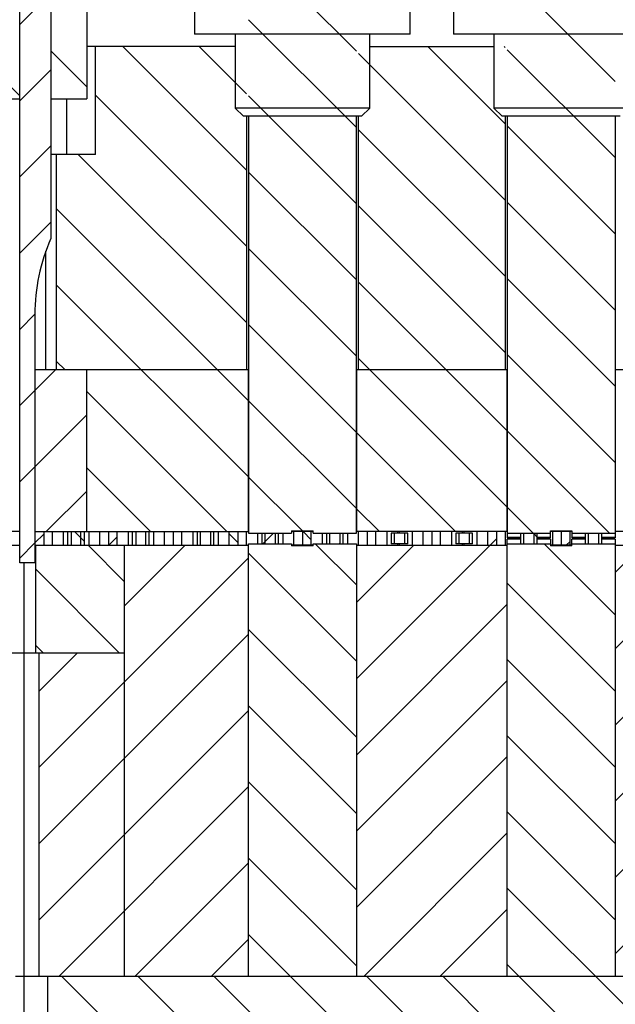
# Model space of a CAD drawing. Header units: inches. Extents: x 1880 to 2363, y -453 to -54.
# Tile 457 of 656: x 1899.92 to 1901.3, y -138.27 to -135.98. Entities that reach past the tile are written whole.
import ezdxf

# ---------------------------------------------------------------- set-up
doc = ezdxf.new("R2010")
doc.units = ezdxf.units.IN
doc.header["$LTSCALE"] = 0.5
doc.header["$MEASUREMENT"] = 0
doc.layers.add('SID-M-F', color=202, linetype='Continuous')
doc.layers.add('SID-M-S', color=105, linetype='Continuous')
pattern_1 = [(45, (1946.33168, -170.196), (-0.08838835, 0.08838835), [])]
pattern_2 = [(135, (1946.33168, -170.196), (-0.08838835, -0.08838835), [])]

msp = doc.modelspace()

# ---------------------------------------------------------------- hatches: boundary and pattern name
at = {"layer": 'SID-M-F'}
h = msp.add_hatch(dxfattribs=at)
h.set_pattern_fill('ANSI31', color=256, style=0)
h.set_pattern_definition(pattern_1)
h.paths.add_polyline_path([(1899.92217, -137.17152), (1899.88317, -137.17152), (1899.88317, -137.20302), (1899.92217, -137.20302)], flags=0)
h = msp.add_hatch(dxfattribs=at)
h.set_pattern_fill('ANSI31', color=256, angle=90, style=0)
h.set_pattern_definition(pattern_2)
h.paths.add_polyline_path([(1899.97767, -137.17152), (1899.97767, -137.20302), (1899.99817, -137.20302), (1899.99817, -137.17152)], flags=0)
h = msp.add_hatch(dxfattribs=at)
h.set_pattern_fill('ANSI31', color=256, style=0)
h.set_pattern_definition(pattern_1)
h.paths.add_polyline_path([(1900.04117, -137.20302), (1900.06417, -137.20302), (1900.06417, -137.17152), (1900.04117, -137.17152)], flags=0)
h = msp.add_hatch(dxfattribs=at)
h.set_pattern_fill('ANSI31', color=256, angle=90, style=0)
h.set_pattern_definition(pattern_2)
h.paths.add_polyline_path([(1900.12767, -137.20302), (1900.12767, -137.17152), (1900.10717, -137.17152), (1900.10717, -137.20302)], flags=0)
h = msp.add_hatch(dxfattribs=at)
h.set_pattern_fill('ANSI31', color=256, style=0)
h.set_pattern_definition(pattern_1)
h.paths.add_polyline_path([(1900.22217, -137.17152), (1900.18317, -137.17152), (1900.18317, -137.20302), (1900.22217, -137.20302)], flags=0)
h = msp.add_hatch(dxfattribs=at)
h.set_pattern_fill('ANSI31', color=256, angle=90, style=0)
h.set_pattern_definition(pattern_2)
h.paths.add_polyline_path([(1900.19117, -137.20302), (1900.21417, -137.20302), (1900.21417, -137.17152), (1900.19117, -137.17152)], flags=0)
h = msp.add_hatch(dxfattribs=at)
h.set_pattern_fill('ANSI31', color=256, style=0)
h.set_pattern_definition(pattern_1)
h.paths.add_polyline_path([(1900.27767, -137.20302), (1900.27767, -137.17152), (1900.25717, -137.17152), (1900.25717, -137.20302)], flags=0)
h = msp.add_hatch(dxfattribs=at)
h.set_pattern_fill('ANSI31', color=256, angle=90, style=0)
h.set_pattern_definition(pattern_2)
h.paths.add_polyline_path([(1900.27767, -137.17152), (1900.27767, -137.20302), (1900.29817, -137.20302), (1900.29817, -137.17152)], flags=0)
h = msp.add_hatch(dxfattribs=at)
h.set_pattern_fill('ANSI31', color=256, angle=90, style=0)
h.set_pattern_definition(pattern_2)
h.paths.add_polyline_path([(1900.34117, -137.17152), (1900.33317, -137.17152), (1900.33317, -137.20302), (1900.34117, -137.20302)], flags=0)
h = msp.add_hatch(dxfattribs=at)
h.set_pattern_fill('ANSI31', color=256, style=0)
h.set_pattern_definition(pattern_1)
h.paths.add_polyline_path([(1900.34117, -137.20302), (1900.36417, -137.20302), (1900.36417, -137.17152), (1900.34117, -137.17152)], flags=0)
h = msp.add_hatch(dxfattribs=at)
h.set_pattern_fill('ANSI31', color=256, angle=90, style=0)
h.set_pattern_definition(pattern_2)
h.paths.add_polyline_path([(1900.36417, -137.20302), (1900.37217, -137.20302), (1900.37217, -137.17152), (1900.36417, -137.17152)], flags=0)
h = msp.add_hatch(dxfattribs=at)
h.set_pattern_fill('ANSI31', color=256, style=0)
h.set_pattern_definition(pattern_1)
h.paths.add_polyline_path([(1900.42767, -137.17152), (1900.42767, -137.20302), (1900.44817, -137.20302), (1900.44817, -137.17152)], flags=0)
h = msp.add_hatch(dxfattribs=at)
h.set_pattern_fill('ANSI31', color=256, style=0)
h.set_pattern_definition(pattern_1)
h.paths.add_polyline_path([(1900.57767, -137.20302), (1900.57767, -137.17152), (1900.55717, -137.17152), (1900.55717, -137.20302)], flags=0)
h = msp.add_hatch(dxfattribs=at)
h.set_pattern_fill('ANSI31', color=256, angle=90, style=0)
h.set_pattern_definition(pattern_2)
h.paths.add_polyline_path([(1900.72767, -137.20302), (1900.72767, -137.17152), (1900.70717, -137.17152), (1900.70717, -137.20302)], flags=0)
h = msp.add_hatch(dxfattribs=at)
h.set_pattern_fill('ANSI31', color=256, angle=90, style=0)
h.set_pattern_definition(pattern_2)
h.paths.add_polyline_path([(1900.72767, -137.17152), (1900.72767, -137.20302), (1900.74817, -137.20302), (1900.74817, -137.17152)], flags=0)
h = msp.add_hatch(dxfattribs=at)
h.set_pattern_fill('ANSI31', color=256, angle=90, style=0)
h.set_pattern_definition(pattern_2)
h.paths.add_polyline_path([(1900.87767, -137.20302), (1900.87767, -137.17152), (1900.85717, -137.17152), (1900.85717, -137.20302)], flags=0)
h = msp.add_hatch(dxfattribs=at)
h.set_pattern_fill('ANSI31', color=256, style=0)
h.set_pattern_definition(pattern_1)
h.paths.add_polyline_path([(1900.87767, -137.17152), (1900.87767, -137.20302), (1900.89817, -137.20302), (1900.89817, -137.17152)], flags=0)
h = msp.add_hatch(dxfattribs=at)
h.set_pattern_fill('ANSI31', color=256, angle=90, style=0)
h.set_pattern_definition(pattern_2)
h.paths.add_polyline_path([(1901.02767, -137.17152), (1901.02767, -137.20302), (1901.04817, -137.20302), (1901.04817, -137.17152)], flags=0)
h = msp.add_hatch(dxfattribs=at)
h.set_pattern_fill('ANSI31', color=256, angle=90, style=0)
h.set_pattern_definition(pattern_2)
h.paths.add_polyline_path([(1901.17767, -137.20302), (1901.17767, -137.17152), (1901.15717, -137.17152), (1901.15717, -137.20302)], flags=0)
h = msp.add_hatch(dxfattribs=at)
h.set_pattern_fill('ANSI31', color=256, style=0)
h.set_pattern_definition(pattern_1)
h.paths.add_polyline_path([(1900.51417, -137.19977), (1900.52217, -137.19977), (1900.52217, -137.17477), (1900.51417, -137.17477)], flags=0)
h = msp.add_hatch(dxfattribs=at)
h.set_pattern_fill('ANSI31', color=256, angle=90, style=0)
h.set_pattern_definition(pattern_2)
h.paths.add_polyline_path([(1900.63317, -137.19977), (1900.64117, -137.19977), (1900.64117, -137.17477), (1900.63317, -137.17477)], flags=0)
h = msp.add_hatch(dxfattribs=at)
h.set_pattern_fill('ANSI31', color=256, angle=90, style=0)
h.set_pattern_definition(pattern_2)
h.paths.add_polyline_path([(1900.66417, -137.19977), (1900.67217, -137.19977), (1900.67217, -137.17477), (1900.66417, -137.17477)], flags=0)
h = msp.add_hatch(dxfattribs=at)
h.set_pattern_fill('ANSI31', color=256, style=0)
h.set_pattern_definition(pattern_1)
h.paths.add_polyline_path([(1900.79117, -137.17477), (1900.79117, -137.19977), (1900.81417, -137.19977), (1900.81417, -137.17477)], flags=0)
h = msp.add_hatch(dxfattribs=at)
h.set_pattern_fill('ANSI31', color=256, angle=90, style=0)
h.set_pattern_definition(pattern_2)
h.paths.add_polyline_path([(1900.81417, -137.19977), (1900.82217, -137.19977), (1900.82217, -137.17477), (1900.81417, -137.17477)], flags=0)
h = msp.add_hatch(dxfattribs=at)
h.set_pattern_fill('ANSI31', color=256, style=0)
h.set_pattern_definition(pattern_1)
h.paths.add_polyline_path([(1900.93317, -137.19977), (1900.94117, -137.19977), (1900.94117, -137.17477), (1900.93317, -137.17477)], flags=0)
h = msp.add_hatch(dxfattribs=at)
h.set_pattern_fill('ANSI31', color=256, style=0)
h.set_pattern_definition(pattern_1)
h.paths.add_polyline_path([(1900.94117, -137.17477), (1900.94117, -137.19977), (1900.96417, -137.19977), (1900.96417, -137.17477)], flags=0)
h = msp.add_hatch(dxfattribs=at)
h.set_pattern_fill('ANSI31', color=256, style=0)
h.set_pattern_definition(pattern_1)
h.paths.add_polyline_path([(1900.96417, -137.19977), (1900.97217, -137.19977), (1900.97217, -137.17477), (1900.96417, -137.17477)], flags=0)
h = msp.add_hatch(dxfattribs=at)
h.set_pattern_fill('ANSI31', color=256, angle=90, style=0)
h.set_pattern_definition(pattern_2)
h.paths.add_polyline_path([(1901.08317, -137.19977), (1901.09117, -137.19977), (1901.09117, -137.17477), (1901.08317, -137.17477)], flags=0)
h = msp.add_hatch(dxfattribs=at)
h.set_pattern_fill('ANSI31', color=256, style=0)
h.set_pattern_definition(pattern_1)
h.paths.add_polyline_path([(1901.09117, -137.17477), (1901.09117, -137.19977), (1901.11417, -137.19977), (1901.11417, -137.17477)], flags=0)
h = msp.add_hatch(dxfattribs=at)
h.set_pattern_fill('ANSI31', color=256, style=0)
h.set_pattern_definition(pattern_1)
h.paths.add_polyline_path([(1901.23317, -137.19977), (1901.24117, -137.19977), (1901.24117, -137.17477), (1901.23317, -137.17477)], flags=0)
h = msp.add_hatch(dxfattribs=at)
h.set_pattern_fill('ANSI31', color=256, style=0)
h.set_pattern_definition(pattern_1)
h.paths.add_polyline_path([(1901.24117, -137.17477), (1901.24117, -137.19977), (1901.26417, -137.19977), (1901.26417, -137.17477)], flags=0)
h = msp.add_hatch(dxfattribs=at)
h.set_pattern_fill('ANSI31', color=256, style=0)
h.set_pattern_definition(pattern_1)
h.paths.add_polyline_path([(1901.26417, -137.19977), (1901.27217, -137.19977), (1901.27217, -137.17477), (1901.26417, -137.17477)], flags=0)

# ---------------------------------------------------------------- linework, layer by layer
at = {"layer": 'SID-M-F', "linetype": 'Continuous'}
for p, q in [((1900.70267, -136.05747), (1900.45267, -135.80747)), ((1901.30267, -136.12714), (1901.05267, -135.87714)), ((1899.92217, -135.99535), (1899.99417, -135.92335)), ((1899.92217, -136.16086), (1899.73317, -135.97186)), ((1900.70267, -136.23425), (1900.45267, -135.98425)), ((1900.44767, -136.3328), (1900.16139, -136.04652)), ((1900.44767, -136.15603), (1900.33816, -136.04652)), ((1901.04767, -136.2257), (1900.86849, -136.04652)), ((1901.04767, -136.04892), (1901.04527, -136.04652)), ((1901.30267, -136.30392), (1901.05267, -136.05392)), ((1900.07767, -136.13958), (1899.99417, -136.05608)), ((1901.04767, -136.40247), (1900.70767, -136.06247)), ((1899.92217, -136.17213), (1899.99417, -136.10013)), ((1900.44767, -136.50958), (1900.09767, -136.15958)), ((1900.70267, -136.41103), (1900.45267, -136.16103)), ((1901.30267, -136.4807), (1901.05267, -136.2307)), ((1901.04767, -136.57925), (1900.70767, -136.23925)), ((1899.92217, -136.3489), (1899.99417, -136.2769)), ((1900.44767, -136.68636), (1900.05783, -136.29652)), ((1900.70267, -136.5878), (1900.45267, -136.3378)), ((1901.04767, -136.75603), (1900.70767, -136.41603)), ((1901.30267, -136.65747), (1901.05267, -136.40747)), ((1900.45167, -136.86713), (1900.00767, -136.42313)), ((1899.92217, -136.52568), (1899.99417, -136.45368)), ((1900.70267, -136.76458), (1900.45267, -136.51458)), ((1900.45167, -137.04391), (1900.00767, -136.59991)), ((1901.05167, -136.9368), (1900.70767, -136.5928)), ((1901.30267, -136.83425), (1901.05267, -136.58425)), ((1899.92217, -136.70246), (1899.95719, -136.66744)), ((1900.70267, -136.94136), (1900.45267, -136.69136)), ((1901.30267, -137.01103), (1901.05267, -136.76103)), ((1900.0275, -136.79652), (1900.00767, -136.77669)), ((1901.05167, -137.11358), (1900.70767, -136.76958)), ((1899.95767, -136.84373), (1900.00488, -136.79652)), ((1899.92217, -136.87923), (1899.95717, -136.84423)), ((1900.4025, -137.17152), (1900.07767, -136.84669)), ((1900.70267, -137.11813), (1900.45267, -136.86813)), ((1899.95767, -137.02051), (1900.07767, -136.90051)), ((1900.93283, -137.17152), (1900.70367, -136.94236)), ((1901.28963, -137.17477), (1901.05267, -136.9378)), ((1899.92217, -137.05601), (1899.95717, -137.02101)), ((1900.22572, -137.17152), (1900.07767, -137.02346)), ((1900.57753, -137.16977), (1900.45267, -137.04491)), ((1899.98343, -137.17152), (1900.07767, -137.07729)), ((1900.75605, -137.17152), (1900.70367, -137.11913)), ((1901.11286, -137.17477), (1901.05267, -137.11458)), ((1900.07217, -137.19474), (1900.04895, -137.17152)), ((1900.59817, -137.19041), (1900.57928, -137.17152)), ((1899.95717, -137.19779), (1899.97767, -137.17729)), ((1900.12871, -137.20302), (1900.14817, -137.18356)), ((1900.42767, -137.19669), (1900.40717, -137.17619)), ((1900.48551, -137.19977), (1900.51051, -137.17477)), ((1900.70267, -137.51295), (1901.02767, -137.18795)), ((1901.12217, -137.18408), (1901.11417, -137.17608)), ((1901.18937, -137.20302), (1901.19817, -137.19422)), ((1899.92217, -137.23279), (1899.95717, -137.19779)), ((1900.16517, -137.28774), (1900.08044, -137.20302)), ((1900.16517, -137.34334), (1900.30549, -137.20302)), ((1900.70267, -137.29491), (1900.60753, -137.19977)), ((1900.66229, -137.19977), (1900.66417, -137.19789)), ((1900.70267, -137.33617), (1900.83582, -137.20302)), ((1900.7843, -137.19977), (1900.78317, -137.19863)), ((1901.30267, -137.36458), (1901.13786, -137.19977)), ((1901.30267, -137.2665), (1901.36615, -137.20302)), ((1901.30267, -137.44328), (1901.54292, -137.20302)), ((1899.96717, -137.71812), (1900.45267, -137.23262)), ((1900.70267, -137.47169), (1900.45267, -137.22169)), ((1900.15367, -137.45302), (1899.95934, -137.25869)), ((1901.30267, -137.54136), (1901.05267, -137.29136)), ((1901.30267, -137.62005), (1901.60267, -137.32005)), ((1900.70267, -137.68972), (1901.05267, -137.33972)), ((1900.70267, -137.64846), (1900.45267, -137.39846)), ((1899.96717, -137.89489), (1900.45267, -137.40939)), ((1899.97689, -137.45302), (1899.95934, -137.43546)), ((1899.96717, -137.54134), (1900.05549, -137.45302)), ((1901.30267, -137.71813), (1901.05267, -137.46813)), ((1901.30267, -137.79683), (1901.60267, -137.49683)), ((1900.70267, -137.8665), (1901.05267, -137.5165)), ((1900.70267, -137.82524), (1900.45267, -137.57524)), ((1899.96717, -138.07167), (1900.45267, -137.58617)), ((1901.30267, -137.89491), (1901.05267, -137.64491)), ((1901.30267, -137.97361), (1901.60267, -137.67361)), ((1900.70267, -138.04328), (1901.05267, -137.69328)), ((1900.01259, -138.20302), (1900.45267, -137.76295)), ((1900.70267, -138.00202), (1900.45267, -137.75202)), ((1901.30267, -138.07169), (1901.05267, -137.82169)), ((1901.30267, -138.15038), (1901.60267, -137.85038)), ((1900.7197, -138.20302), (1901.05267, -137.87005)), ((1900.18937, -138.20302), (1900.45267, -137.93972)), ((1900.70267, -138.17879), (1900.45267, -137.92879)), ((1901.75722, -138.70302), (1901.05267, -137.99846)), ((1900.89648, -138.20302), (1901.05267, -138.04683)), ((1901.05011, -138.70302), (1900.45267, -138.10557)), ((1900.36615, -138.20302), (1900.45267, -138.1165)), ((1901.58044, -138.70302), (1901.05267, -138.17524)), ((1900.51978, -138.70302), (1900.01978, -138.20302)), ((1900.69656, -138.70302), (1900.19656, -138.20302)), ((1900.87334, -138.70302), (1900.37334, -138.20302)), ((1901.22689, -138.70302), (1900.72689, -138.20302)), ((1901.40367, -138.70302), (1900.90367, -138.20302))]:
    msp.add_line(p, q, dxfattribs=at)
at = {"layer": 'SID-M-S'}
for p, q in [((1899.92217, -137.24399), (1899.92217, -135.16802)), ((1899.99417, -135.16802), (1899.99417, -136.49193)), ((1900.07767, -135.16802), (1900.07767, -136.16802)), ((1900.32767, -135.91802), (1900.32767, -136.01802)), ((1900.82767, -136.01802), (1900.82767, -135.91802)), ((1900.92767, -135.91802), (1900.92767, -136.01802)), ((1900.82767, -136.01802), (1900.32767, -136.01802)), ((1900.42167, -136.01802), (1900.42167, -136.18902)), ((1900.73367, -136.18902), (1900.73367, -136.01802)), ((1901.42767, -136.01802), (1900.92767, -136.01802)), ((1901.02167, -136.01802), (1901.02167, -136.18902)), ((1900.42167, -136.04652), (1900.07767, -136.04652)), ((1900.09767, -136.29652), (1900.09767, -136.04652)), ((1900.73367, -136.04652), (1901.02167, -136.04652)), ((1899.73317, -136.16802), (1899.92217, -136.16802)), ((1899.99417, -136.16802), (1900.07767, -136.16802)), ((1900.03033, -136.16802), (1900.03033, -136.29652)), ((1900.42167, -136.18902), (1900.44067, -136.20802)), ((1900.73367, -136.18902), (1900.42167, -136.18902)), ((1900.71467, -136.20802), (1900.73367, -136.18902)), ((1901.02167, -136.18902), (1901.04067, -136.20802)), ((1901.33367, -136.18902), (1901.02167, -136.18902)), ((1900.71467, -136.20802), (1900.44067, -136.20802)), ((1900.44767, -136.20802), (1900.44767, -136.79652)), ((1900.45267, -136.20802), (1900.45267, -137.17477)), ((1900.70267, -137.17477), (1900.70267, -136.20802)), ((1900.70767, -136.79652), (1900.70767, -136.20802)), ((1901.31467, -136.20802), (1901.04067, -136.20802)), ((1901.04767, -136.20802), (1901.04767, -136.79652)), ((1901.05267, -136.20802), (1901.05267, -137.18569)), ((1901.30267, -136.20802), (1901.30267, -137.18569)), ((1900.09767, -136.29652), (1899.99417, -136.29652)), ((1900.00767, -136.79652), (1900.00767, -136.29652)), ((1899.98267, -136.79652), (1899.98267, -136.52084)), ((1899.95717, -136.66802), (1899.95717, -137.24399)), ((1900.45267, -136.79652), (1899.95717, -136.79652)), ((1899.95767, -137.17152), (1899.95767, -136.79652)), ((1900.07767, -137.17152), (1900.07767, -136.79652)), ((1900.45167, -136.79652), (1900.45167, -137.17152)), ((1901.05267, -136.79652), (1900.70267, -136.79652)), ((1900.70367, -137.17152), (1900.70367, -136.79652)), ((1901.05167, -136.79652), (1901.05167, -137.17152)), ((1902.70267, -136.79652), (1901.30267, -136.79652)), ((1899.92217, -137.17152), (1899.88267, -137.17152)), ((1899.95717, -137.17152), (1900.45267, -137.17152)), ((1899.97767, -137.17152), (1899.97767, -137.20302)), ((1899.99817, -137.20302), (1899.99817, -137.17152)), ((1900.02317, -137.17152), (1900.02317, -137.20302)), ((1900.03317, -137.17152), (1900.03317, -137.20302)), ((1900.04117, -137.17152), (1900.04117, -137.20302)), ((1900.06417, -137.20302), (1900.06417, -137.17152)), ((1900.07217, -137.20302), (1900.07217, -137.17152)), ((1900.08217, -137.17152), (1900.08217, -137.20302)), ((1900.10717, -137.17152), (1900.10717, -137.20302)), ((1900.12767, -137.17152), (1900.12767, -137.20302)), ((1900.14817, -137.20302), (1900.14817, -137.17152)), ((1900.17317, -137.17152), (1900.17317, -137.20302)), ((1900.18317, -137.17152), (1900.18317, -137.20302)), ((1900.19117, -137.17152), (1900.19117, -137.20302)), ((1900.21417, -137.20302), (1900.21417, -137.17152)), ((1900.22217, -137.20302), (1900.22217, -137.17152)), ((1900.23217, -137.17152), (1900.23217, -137.20302)), ((1900.25717, -137.17152), (1900.25717, -137.20302)), ((1900.27767, -137.17152), (1900.27767, -137.20302)), ((1900.29817, -137.20302), (1900.29817, -137.17152)), ((1900.32317, -137.17152), (1900.32317, -137.20302)), ((1900.33317, -137.17152), (1900.33317, -137.20302)), ((1900.34117, -137.20302), (1900.34117, -137.17152)), ((1900.36417, -137.17152), (1900.36417, -137.20302)), ((1900.37217, -137.20302), (1900.37217, -137.17152)), ((1900.38217, -137.17152), (1900.38217, -137.20302)), ((1900.40717, -137.17152), (1900.40717, -137.20302)), ((1900.42767, -137.17152), (1900.42767, -137.20302)), ((1900.44817, -137.20302), (1900.44817, -137.17152)), ((1900.55267, -137.16977), (1900.60267, -137.16977)), ((1900.55267, -137.16977), (1900.55267, -137.17477)), ((1900.60267, -137.17152), (1900.55267, -137.17152)), ((1900.55717, -137.17152), (1900.55717, -137.20302)), ((1900.57767, -137.17152), (1900.57767, -137.20302)), ((1900.59817, -137.20302), (1900.59817, -137.17152)), ((1900.60267, -137.17477), (1900.60267, -137.16977)), ((1901.05267, -137.17152), (1900.70267, -137.17152)), ((1900.70717, -137.17152), (1900.70717, -137.20302)), ((1900.72767, -137.17152), (1900.72767, -137.20302)), ((1900.74817, -137.20302), (1900.74817, -137.17152)), ((1900.77317, -137.17152), (1900.77317, -137.20302)), ((1900.79917, -137.17477), (1900.79917, -137.17152)), ((1900.80217, -137.17152), (1900.80217, -137.17477)), ((1900.83217, -137.17152), (1900.83217, -137.20302)), ((1900.85717, -137.17152), (1900.85717, -137.20302)), ((1900.87767, -137.17152), (1900.87767, -137.20302)), ((1900.89817, -137.20302), (1900.89817, -137.17152)), ((1900.92317, -137.17152), (1900.92317, -137.20302)), ((1900.94917, -137.17477), (1900.94917, -137.17152)), ((1900.95217, -137.17152), (1900.95217, -137.17477)), ((1900.98217, -137.17152), (1900.98217, -137.20302)), ((1901.00717, -137.17152), (1901.00717, -137.20302)), ((1901.02767, -137.17152), (1901.02767, -137.20302)), ((1901.04817, -137.20302), (1901.04817, -137.17152)), ((1901.15267, -137.16977), (1901.20267, -137.16977)), ((1901.15267, -137.18569), (1901.15267, -137.16977)), ((1901.15321, -137.17152), (1901.15267, -137.17152)), ((1901.20267, -137.17152), (1901.15321, -137.17152)), ((1901.15717, -137.17152), (1901.15717, -137.20302)), ((1901.17767, -137.17152), (1901.17767, -137.20302)), ((1901.19817, -137.20302), (1901.19817, -137.17152)), ((1901.20267, -137.16977), (1901.20267, -137.18569)), ((1902.12906, -137.17152), (1901.30267, -137.17152)), ((1900.45267, -137.17477), (1900.55267, -137.17477)), ((1900.47317, -137.17477), (1900.47317, -137.19977)), ((1900.48317, -137.17477), (1900.48317, -137.19977)), ((1900.49117, -137.19977), (1900.49117, -137.17477)), ((1900.51417, -137.17477), (1900.51417, -137.19977)), ((1900.52217, -137.19977), (1900.52217, -137.17477)), ((1900.53217, -137.17477), (1900.53217, -137.19977)), ((1900.60267, -137.17477), (1900.70267, -137.17477)), ((1900.62317, -137.17477), (1900.62317, -137.19977)), ((1900.63317, -137.17477), (1900.63317, -137.19977)), ((1900.64117, -137.19977), (1900.64117, -137.17477)), ((1900.66417, -137.17477), (1900.66417, -137.19977)), ((1900.67217, -137.19977), (1900.67217, -137.17477)), ((1900.68217, -137.17477), (1900.68217, -137.19977)), ((1900.82217, -137.17477), (1900.78317, -137.17477)), ((1900.78317, -137.17477), (1900.78317, -137.19977)), ((1900.79117, -137.19977), (1900.79117, -137.17477)), ((1900.81417, -137.17477), (1900.81417, -137.19977)), ((1900.82217, -137.19977), (1900.82217, -137.17477)), ((1900.97217, -137.17477), (1900.93317, -137.17477)), ((1900.93317, -137.17477), (1900.93317, -137.19977)), ((1900.94117, -137.19977), (1900.94117, -137.17477)), ((1900.96417, -137.17477), (1900.96417, -137.19977)), ((1900.97217, -137.19977), (1900.97217, -137.17477)), ((1901.05267, -137.17477), (1901.15267, -137.17477)), ((1901.08317, -137.18539), (1901.05267, -137.18539)), ((1901.05267, -137.18569), (1901.08317, -137.18569)), ((1901.08317, -137.18885), (1901.05267, -137.18885)), ((1901.05267, -138.20302), (1901.05267, -137.18885)), ((1901.08317, -137.18915), (1901.05267, -137.18915)), ((1901.07317, -137.18569), (1901.07317, -137.18885)), ((1901.08317, -137.17477), (1901.08317, -137.19977)), ((1901.09117, -137.19977), (1901.09117, -137.17477)), ((1901.11417, -137.17477), (1901.11417, -137.19977)), ((1901.12217, -137.19977), (1901.12217, -137.17477)), ((1901.15267, -137.18539), (1901.12217, -137.18539)), ((1901.12217, -137.18569), (1901.15267, -137.18569)), ((1901.15267, -137.18885), (1901.12217, -137.18885)), ((1901.15267, -137.18915), (1901.12217, -137.18915)), ((1901.13217, -137.18569), (1901.13217, -137.18885)), ((1901.15267, -137.18885), (1901.15267, -137.19977)), ((1901.20267, -137.17477), (1901.30267, -137.17477)), ((1901.23317, -137.18539), (1901.20267, -137.18539)), ((1901.20267, -137.18569), (1901.23317, -137.18569)), ((1901.23317, -137.18885), (1901.20267, -137.18885)), ((1901.20267, -137.19977), (1901.20267, -137.18885)), ((1901.23317, -137.18915), (1901.20267, -137.18915)), ((1901.22317, -137.18569), (1901.22317, -137.18885)), ((1901.23317, -137.17477), (1901.23317, -137.19977)), ((1901.24117, -137.19977), (1901.24117, -137.17477)), ((1901.26417, -137.17477), (1901.26417, -137.19977)), ((1901.27217, -137.19977), (1901.27217, -137.17477)), ((1901.30267, -137.18539), (1901.27217, -137.18539)), ((1901.27217, -137.18569), (1901.30267, -137.18569)), ((1901.30267, -137.18885), (1901.27217, -137.18885)), ((1901.30267, -137.18915), (1901.27217, -137.18915)), ((1901.28217, -137.18569), (1901.28217, -137.18885)), ((1901.30267, -137.18885), (1901.30267, -138.20302)), ((1899.73317, -137.20302), (1899.92217, -137.20302)), ((1899.95717, -137.20302), (1900.45267, -137.20302)), ((1899.95934, -137.45302), (1899.95934, -137.20302)), ((1900.16517, -138.20302), (1900.16517, -137.20302)), ((1900.45267, -138.20302), (1900.45267, -137.19977)), ((1900.45267, -137.19977), (1900.55267, -137.19977)), ((1900.55267, -137.19977), (1900.55267, -137.20477)), ((1900.60267, -137.20302), (1900.55267, -137.20302)), ((1900.60267, -137.20477), (1900.55267, -137.20477)), ((1900.60267, -137.20477), (1900.60267, -137.19977)), ((1900.60267, -137.19977), (1900.70267, -137.19977)), ((1900.70267, -137.19977), (1900.70267, -138.20302)), ((1900.70267, -137.20302), (1901.05267, -137.20302)), ((1900.82217, -137.19977), (1900.78317, -137.19977)), ((1900.79917, -137.20302), (1900.79917, -137.19977)), ((1900.80217, -137.19977), (1900.80217, -137.20302)), ((1900.97217, -137.19977), (1900.93317, -137.19977)), ((1900.94917, -137.20302), (1900.94917, -137.19977)), ((1900.95217, -137.19977), (1900.95217, -137.20302)), ((1901.05267, -137.19977), (1901.15267, -137.19977)), ((1901.15267, -137.19977), (1901.15267, -137.20477)), ((1901.20267, -137.20302), (1901.15267, -137.20302)), ((1901.20267, -137.20477), (1901.15267, -137.20477)), ((1901.20267, -137.20477), (1901.20267, -137.19977)), ((1901.20267, -137.19977), (1901.30267, -137.19977)), ((1901.30267, -137.20302), (1902.13113, -137.20302)), ((1899.92186, -137.24026), (1899.92217, -137.24042)), ((1899.95717, -137.24399), (1899.92217, -137.24399)), ((1899.93217, -140.95302), (1899.93217, -137.24399)), ((1900.16517, -137.45302), (1899.49017, -137.45302)), ((1899.96717, -138.20302), (1899.96717, -137.45302)), ((1903.65267, -138.20302), (1899.91217, -138.20302)), ((1899.98717, -138.70302), (1899.98717, -138.20302))]:
    msp.add_line(p, q, dxfattribs=at)
msp.add_arc((1900.39467, -136.66802), 0.4375, 156.26666, 180, dxfattribs=at)

doc.saveas('drawing.dxf')
